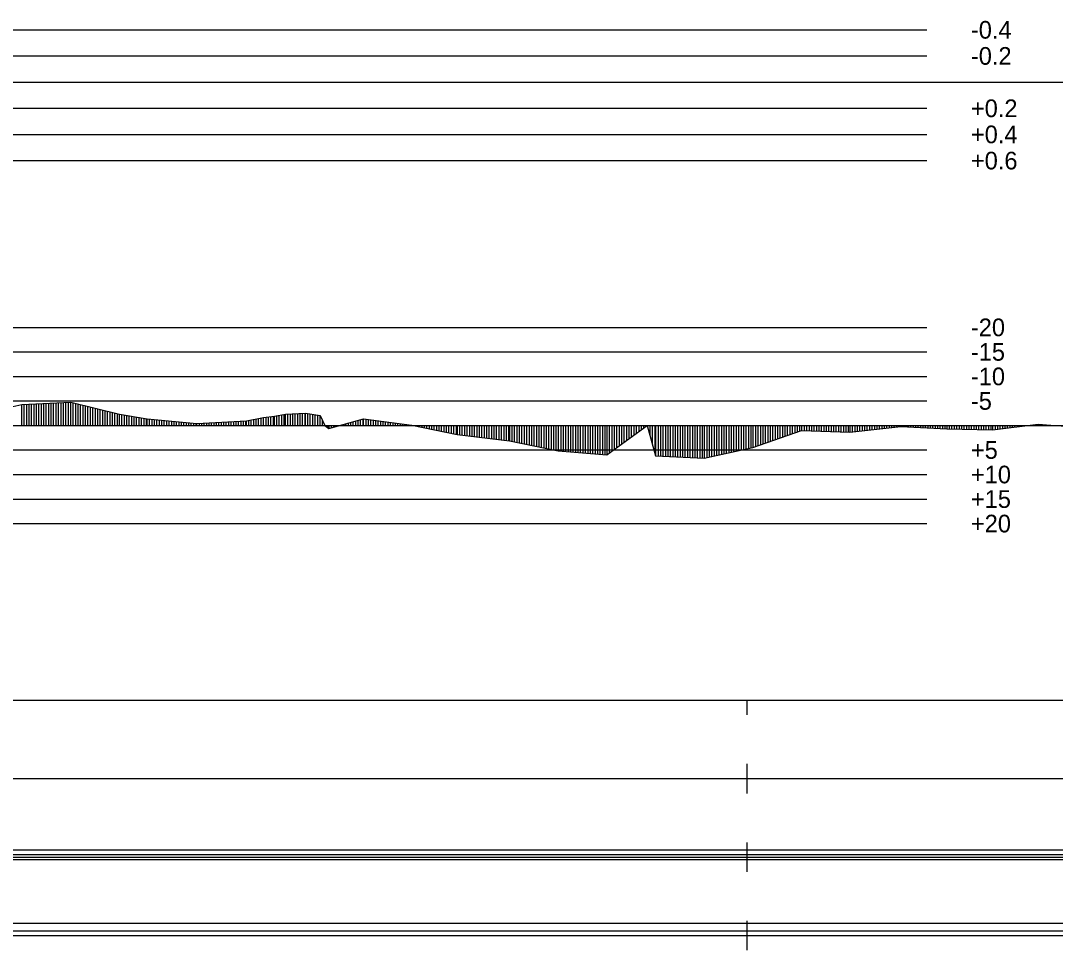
# Model space of a CAD drawing. Extents: x 2 to 10148, y 0 to 380.
# Drawn here: x 8825.6 to 8931.1, y 188.5 to 283.3 of the extents above; entities that cross this region are included whole.
import ezdxf

# ---------------------------------------------------------------- set-up
doc = ezdxf.new("R2010")
doc.units = 0
for name, color, linetype in [('POSUN_CARA', 7, 'Continuous'), ('POSUN_RASTR', 7, 'Continuous'), ('POSUN_TEXT', 7, 'Continuous'), ('RYCHL_A', 7, 'Continuous'), ('RYCHL_B', 7, 'Continuous'), ('RYCHL_C', 7, 'Continuous'), ('RYCHL_RASTR', 7, 'Continuous'), ('ZRYCHL_CARA', 7, 'Continuous'), ('ZRYCHL_RASTR', 7, 'Continuous'), ('ZRYCHL_TEXT', 7, 'Continuous')]:
    doc.layers.add(name, color=color, linetype=linetype)

msp = doc.modelspace()

# ---------------------------------------------------------------- linework, layer by layer
at = {"layer": 'POSUN_CARA'}
for p, q in [((8823.29, 243.6), (8825.76, 244.13)), ((8825.76, 244.13), (8830.76, 244.36)), ((8825.76, 242), (8825.76, 244.13)), ((8826.01, 242), (8826.01, 244.14)), ((8826.26, 242), (8826.26, 244.15)), ((8826.51, 242), (8826.51, 244.17)), ((8826.76, 242), (8826.76, 244.18)), ((8827.01, 242), (8827.01, 244.19)), ((8827.26, 242), (8827.26, 244.2)), ((8827.51, 242), (8827.51, 244.21)), ((8827.76, 242), (8827.76, 244.22)), ((8828.01, 242), (8828.01, 244.23)), ((8828.26, 242), (8828.26, 244.24)), ((8828.51, 242), (8828.51, 244.26)), ((8828.76, 242), (8828.76, 244.27)), ((8829.01, 242), (8829.01, 244.28)), ((8829.26, 242), (8829.26, 244.29)), ((8829.51, 242), (8829.51, 244.3)), ((8829.76, 242), (8829.76, 244.31)), ((8830.01, 242), (8830.01, 244.32)), ((8830.26, 242), (8830.26, 244.33)), ((8830.51, 242), (8830.51, 244.35)), ((8830.76, 244.36), (8835.72, 243.15)), ((8830.76, 242), (8830.76, 244.36)), ((8831.01, 242), (8831.01, 244.3)), ((8831.26, 242), (8831.26, 244.24)), ((8831.51, 242), (8831.51, 244.18)), ((8831.76, 242), (8831.76, 244.11)), ((8832.01, 242), (8832.01, 244.05)), ((8832.26, 242), (8832.26, 243.99)), ((8832.51, 242), (8832.51, 243.93)), ((8832.76, 242), (8832.76, 243.87)), ((8833.01, 242), (8833.01, 243.81)), ((8833.26, 242), (8833.26, 243.75)), ((8833.51, 242), (8833.51, 243.69)), ((8833.76, 242), (8833.76, 243.63)), ((8834.01, 242), (8834.01, 243.57)), ((8834.26, 242), (8834.26, 243.51)), ((8834.51, 242), (8834.51, 243.45)), ((8834.76, 242), (8834.76, 243.39)), ((8835.01, 242), (8835.01, 243.33)), ((8835.26, 242), (8835.26, 243.27)), ((8835.51, 242), (8835.51, 243.21)), ((8835.72, 243.15), (8838.54, 242.69)), ((8835.72, 242), (8835.72, 243.15)), ((8835.97, 242), (8835.97, 243.11)), ((8836.22, 242), (8836.22, 243.07)), ((8836.47, 242), (8836.47, 243.03)), ((8836.72, 242), (8836.72, 242.99)), ((8836.97, 242), (8836.97, 242.95)), ((8837.22, 242), (8837.22, 242.91)), ((8837.47, 242), (8837.47, 242.87)), ((8837.72, 242), (8837.72, 242.83)), ((8837.97, 242), (8837.97, 242.79)), ((8838.22, 242), (8838.22, 242.75)), ((8838.47, 242), (8838.47, 242.71)), ((8838.54, 242.69), (8843.61, 242.19)), ((8838.54, 242), (8838.54, 242.69)), ((8838.79, 242), (8838.79, 242.67)), ((8839.04, 242), (8839.04, 242.64)), ((8839.29, 242), (8839.29, 242.62)), ((8839.54, 242), (8839.54, 242.59)), ((8839.79, 242), (8839.79, 242.57)), ((8848.65, 242.46), (8850.41, 242.81)), ((8849.15, 242), (8849.15, 242.56)), ((8849.4, 242), (8849.4, 242.61)), ((8849.65, 242), (8849.65, 242.66)), ((8849.9, 242), (8849.9, 242.71)), ((8850.15, 242), (8850.15, 242.76)), ((8850.4, 242), (8850.4, 242.81)), ((8850.41, 242.81), (8851.51, 242.96)), ((8850.41, 242), (8850.41, 242.81)), ((8850.66, 242), (8850.66, 242.85)), ((8850.91, 242), (8850.91, 242.88)), ((8851.16, 242), (8851.16, 242.91)), ((8851.41, 242), (8851.41, 242.95)), ((8851.51, 242.96), (8852.64, 243.14)), ((8851.51, 242), (8851.51, 242.96)), ((8851.76, 242), (8851.76, 243)), ((8852.01, 242), (8852.01, 243.04)), ((8852.26, 242), (8852.26, 243.08)), ((8852.51, 242), (8852.51, 243.12)), ((8852.64, 243.14), (8854.67, 243.25)), ((8852.64, 242), (8852.64, 243.14)), ((8852.89, 242), (8852.89, 243.16)), ((8853.14, 242), (8853.14, 243.17)), ((8853.39, 242), (8853.39, 243.18)), ((8853.64, 242), (8853.64, 243.2)), ((8853.89, 242), (8853.89, 243.21)), ((8854.14, 242), (8854.14, 243.22)), ((8854.39, 242), (8854.39, 243.24)), ((8854.64, 242), (8854.64, 243.25)), ((8854.67, 243.25), (8856.17, 243.01)), ((8854.67, 242), (8854.67, 243.25)), ((8854.92, 242), (8854.92, 243.21)), ((8855.17, 242), (8855.17, 243.17)), ((8855.42, 242), (8855.42, 243.13)), ((8855.67, 242), (8855.67, 243.09)), ((8855.92, 242), (8855.92, 243.05)), ((8856.17, 243.01), (8856.66, 242)), ((8856.17, 242), (8856.17, 243.01)), ((8857.05, 241.68), (8860.6, 242.67)), ((8860.3, 242), (8860.3, 242.59)), ((8860.55, 242), (8860.55, 242.66)), ((8860.6, 242.67), (8865.52, 242.02)), ((8860.6, 242), (8860.6, 242.67)), ((8860.85, 242), (8860.85, 242.64)), ((8861.1, 242), (8861.1, 242.6)), ((8861.35, 242), (8861.35, 242.57)), ((8840.04, 242), (8840.04, 242.54)), ((8840.29, 242), (8840.29, 242.52)), ((8840.54, 242), (8840.54, 242.49)), ((8840.79, 242), (8840.79, 242.47)), ((8841.04, 242), (8841.04, 242.44)), ((8841.29, 242), (8841.29, 242.42)), ((8841.54, 242), (8841.54, 242.39)), ((8841.79, 242), (8841.79, 242.37)), ((8842.04, 242), (8842.04, 242.34)), ((8842.29, 242), (8842.29, 242.32)), ((8842.54, 242), (8842.54, 242.29)), ((8842.79, 242), (8842.79, 242.27)), ((8843.04, 242), (8843.04, 242.24)), ((8843.29, 242), (8843.29, 242.22)), ((8843.54, 242), (8843.54, 242.19)), ((8843.61, 242.19), (8848.65, 242.46)), ((8843.61, 242), (8843.61, 242.19)), ((8843.86, 242), (8843.86, 242.2)), ((8844.11, 242), (8844.11, 242.21)), ((8844.36, 242), (8844.36, 242.23)), ((8844.61, 242), (8844.61, 242.24)), ((8844.86, 242), (8844.86, 242.25)), ((8845.11, 242), (8845.11, 242.27)), ((8845.36, 242), (8845.36, 242.28)), ((8845.61, 242), (8845.61, 242.29)), ((8845.86, 242), (8845.86, 242.31)), ((8846.11, 242), (8846.11, 242.32)), ((8846.36, 242), (8846.36, 242.34)), ((8846.61, 242), (8846.61, 242.35)), ((8846.86, 242), (8846.86, 242.36)), ((8847.11, 242), (8847.11, 242.38)), ((8847.36, 242), (8847.36, 242.39)), ((8847.61, 242), (8847.61, 242.4)), ((8847.86, 242), (8847.86, 242.42)), ((8848.11, 242), (8848.11, 242.43)), ((8848.36, 242), (8848.36, 242.44)), ((8848.61, 242), (8848.61, 242.46)), ((8848.65, 242), (8848.65, 242.46)), ((8848.9, 242), (8848.9, 242.51)), ((8856.42, 242), (8856.42, 242.5)), ((8856.66, 242), (8857.05, 241.68)), ((8856.66, 242), (8856.66, 242)), ((8856.91, 242), (8856.91, 241.8)), ((8857.05, 242), (8857.05, 241.68)), ((8857.3, 242), (8857.3, 241.75)), ((8857.55, 242), (8857.55, 241.82)), ((8857.8, 242), (8857.8, 241.89)), ((8858.05, 242), (8858.05, 241.96)), ((8858.3, 242), (8858.3, 242.03)), ((8858.55, 242), (8858.55, 242.1)), ((8858.8, 242), (8858.8, 242.17)), ((8859.05, 242), (8859.05, 242.24)), ((8859.3, 242), (8859.3, 242.31)), ((8859.55, 242), (8859.55, 242.38)), ((8859.8, 242), (8859.8, 242.45)), ((8860.05, 242), (8860.05, 242.52)), ((8861.6, 242), (8861.6, 242.54)), ((8861.85, 242), (8861.85, 242.51)), ((8862.1, 242), (8862.1, 242.47)), ((8862.35, 242), (8862.35, 242.44)), ((8862.6, 242), (8862.6, 242.41)), ((8862.85, 242), (8862.85, 242.37)), ((8863.1, 242), (8863.1, 242.34)), ((8863.35, 242), (8863.35, 242.31)), ((8863.6, 242), (8863.6, 242.27)), ((8863.85, 242), (8863.85, 242.24)), ((8864.1, 242), (8864.1, 242.21)), ((8864.35, 242), (8864.35, 242.18)), ((8864.6, 242), (8864.6, 242.14)), ((8864.85, 242), (8864.85, 242.11)), ((8865.1, 242), (8865.1, 242.08)), ((8865.35, 242), (8865.35, 242.04)), ((8865.52, 242.02), (8870.13, 241.09)), ((8865.52, 242), (8865.52, 242.02)), ((8865.77, 242), (8865.77, 241.97)), ((8866.02, 242), (8866.02, 241.92)), ((8866.27, 242), (8866.27, 241.87)), ((8866.52, 242), (8866.52, 241.82)), ((8866.77, 242), (8866.77, 241.77)), ((8867.02, 242), (8867.02, 241.72)), ((8867.27, 242), (8867.27, 241.67)), ((8867.52, 242), (8867.52, 241.61)), ((8867.77, 242), (8867.77, 241.56)), ((8868.02, 242), (8868.02, 241.51)), ((8868.27, 242), (8868.27, 241.46)), ((8868.52, 242), (8868.52, 241.41)), ((8868.77, 242), (8868.77, 241.36)), ((8869.02, 242), (8869.02, 241.31)), ((8869.27, 242), (8869.27, 241.26)), ((8869.52, 242), (8869.52, 241.21)), ((8869.77, 242), (8869.77, 241.16)), ((8870.02, 242), (8870.02, 241.11)), ((8870.13, 242), (8870.13, 241.09)), ((8870.38, 242), (8870.38, 241.06)), ((8870.63, 242), (8870.63, 241.02)), ((8870.88, 242), (8870.88, 240.99)), ((8871.13, 242), (8871.13, 240.96)), ((8871.38, 242), (8871.38, 240.93)), ((8871.63, 242), (8871.63, 240.9)), ((8871.88, 242), (8871.88, 240.87)), ((8872.13, 242), (8872.13, 240.84)), ((8872.38, 242), (8872.38, 240.81)), ((8872.63, 242), (8872.63, 240.78)), ((8872.88, 242), (8872.88, 240.75)), ((8873.13, 242), (8873.13, 240.72)), ((8873.38, 242), (8873.38, 240.69)), ((8873.63, 242), (8873.63, 240.65)), ((8873.88, 242), (8873.88, 240.62)), ((8874.13, 242), (8874.13, 240.59)), ((8874.38, 242), (8874.38, 240.56)), ((8874.63, 242), (8874.63, 240.53)), ((8874.88, 242), (8874.88, 240.5)), ((8875.13, 242), (8875.13, 240.47)), ((8875.38, 242), (8875.38, 240.44)), ((8875.46, 242), (8875.46, 240.43)), ((8875.71, 242), (8875.71, 240.38)), ((8875.96, 242), (8875.96, 240.33)), ((8876.21, 242), (8876.21, 240.27)), ((8876.46, 242), (8876.46, 240.22)), ((8876.71, 242), (8876.71, 240.17)), ((8876.96, 242), (8876.96, 240.12)), ((8877.21, 242), (8877.21, 240.07)), ((8877.46, 242), (8877.46, 240.02)), ((8877.71, 242), (8877.71, 239.97)), ((8877.96, 242), (8877.96, 239.92)), ((8878.21, 242), (8878.21, 239.86)), ((8878.46, 242), (8878.46, 239.81)), ((8878.71, 242), (8878.71, 239.76)), ((8878.96, 242), (8878.96, 239.71)), ((8879.21, 242), (8879.21, 239.66)), ((8879.46, 242), (8879.46, 239.61)), ((8879.71, 242), (8879.71, 239.56)), ((8879.96, 242), (8879.96, 239.51)), ((8880.21, 242), (8880.21, 239.45)), ((8880.44, 242), (8880.44, 239.41)), ((8880.69, 242), (8880.69, 239.39)), ((8880.94, 242), (8880.94, 239.37)), ((8881.19, 242), (8881.19, 239.34)), ((8881.44, 242), (8881.44, 239.32)), ((8881.69, 242), (8881.69, 239.3)), ((8881.94, 242), (8881.94, 239.28)), ((8882.19, 242), (8882.19, 239.26)), ((8882.44, 242), (8882.44, 239.24)), ((8882.69, 242), (8882.69, 239.22)), ((8882.94, 242), (8882.94, 239.2)), ((8883.19, 242), (8883.19, 239.18)), ((8883.44, 242), (8883.44, 239.16)), ((8883.69, 242), (8883.69, 239.14)), ((8883.94, 242), (8883.94, 239.12)), ((8884.19, 242), (8884.19, 239.09)), ((8884.44, 242), (8884.44, 239.07)), ((8884.69, 242), (8884.69, 239.05)), ((8884.94, 242), (8884.94, 239.03)), ((8885.19, 242), (8885.19, 239.01)), ((8885.39, 238.99), (8889.52, 242)), ((8885.39, 242), (8885.39, 238.99)), ((8885.64, 242), (8885.64, 239.18)), ((8885.89, 242), (8885.89, 239.36)), ((8886.14, 242), (8886.14, 239.54)), ((8886.39, 242), (8886.39, 239.72)), ((8886.64, 242), (8886.64, 239.91)), ((8886.89, 242), (8886.89, 240.09)), ((8887.14, 242), (8887.14, 240.27)), ((8887.39, 242), (8887.39, 240.45)), ((8887.64, 242), (8887.64, 240.63)), ((8887.89, 242), (8887.89, 240.82)), ((8888.14, 242), (8888.14, 241)), ((8888.39, 242), (8888.39, 241.18)), ((8888.64, 242), (8888.64, 241.36)), ((8888.89, 242), (8888.89, 241.55)), ((8889.14, 242), (8889.14, 241.73)), ((8889.39, 242), (8889.39, 241.91)), ((8889.52, 242), (8890.36, 238.91)), ((8889.52, 242), (8889.52, 242)), ((8889.77, 242), (8889.77, 241.09)), ((8890.02, 242), (8890.02, 240.17)), ((8890.27, 242), (8890.27, 239.26)), ((8890.36, 242), (8890.36, 238.91)), ((8890.61, 242), (8890.61, 238.9)), ((8890.86, 242), (8890.86, 238.89)), ((8891.11, 242), (8891.11, 238.88)), ((8891.36, 242), (8891.36, 238.87)), ((8891.61, 242), (8891.61, 238.85)), ((8891.86, 242), (8891.86, 238.84)), ((8892.11, 242), (8892.11, 238.83)), ((8892.36, 242), (8892.36, 238.82)), ((8892.61, 242), (8892.61, 238.81)), ((8892.86, 242), (8892.86, 238.8)), ((8893.11, 242), (8893.11, 238.78)), ((8893.36, 242), (8893.36, 238.77)), ((8893.61, 242), (8893.61, 238.76)), ((8893.86, 242), (8893.86, 238.75)), ((8894.11, 242), (8894.11, 238.74)), ((8894.36, 242), (8894.36, 238.72)), ((8894.61, 242), (8894.61, 238.71)), ((8894.86, 242), (8894.86, 238.7)), ((8895.11, 242), (8895.11, 238.69)), ((8895.32, 242), (8895.32, 238.68)), ((8895.57, 242), (8895.57, 238.73)), ((8895.82, 242), (8895.82, 238.79)), ((8896.07, 242), (8896.07, 238.84)), ((8896.32, 242), (8896.32, 238.89)), ((8896.57, 242), (8896.57, 238.95)), ((8896.82, 242), (8896.82, 239)), ((8897.07, 242), (8897.07, 239.05)), ((8897.32, 242), (8897.32, 239.11)), ((8897.57, 242), (8897.57, 239.16)), ((8897.82, 242), (8897.82, 239.21)), ((8898.07, 242), (8898.07, 239.27)), ((8898.32, 242), (8898.32, 239.32)), ((8898.57, 242), (8898.57, 239.37)), ((8898.82, 242), (8898.82, 239.43)), ((8899.07, 242), (8899.07, 239.48)), ((8899.32, 242), (8899.32, 239.53)), ((8899.57, 242), (8899.57, 239.59)), ((8899.82, 242), (8899.82, 239.64)), ((8900.07, 242), (8900.07, 239.69)), ((8900.29, 242), (8900.29, 239.74)), ((8900.54, 242), (8900.54, 239.83)), ((8900.79, 242), (8900.79, 239.91)), ((8901.04, 242), (8901.04, 240)), ((8901.29, 242), (8901.29, 240.09)), ((8901.54, 242), (8901.54, 240.17)), ((8901.79, 242), (8901.79, 240.26)), ((8902.04, 242), (8902.04, 240.35)), ((8902.29, 242), (8902.29, 240.44)), ((8902.54, 242), (8902.54, 240.52)), ((8902.79, 242), (8902.79, 240.61)), ((8903.04, 242), (8903.04, 240.7)), ((8903.29, 242), (8903.29, 240.78)), ((8903.54, 242), (8903.54, 240.87)), ((8903.79, 242), (8903.79, 240.96)), ((8904.04, 242), (8904.04, 241.05)), ((8904.29, 242), (8904.29, 241.13)), ((8904.54, 242), (8904.54, 241.22)), ((8904.79, 242), (8904.79, 241.31)), ((8905.04, 242), (8905.04, 241.39)), ((8905.25, 242), (8905.25, 241.47)), ((8905.5, 242), (8905.5, 241.46)), ((8905.75, 242), (8905.75, 241.45)), ((8906, 242), (8906, 241.45)), ((8906.25, 242), (8906.25, 241.44)), ((8906.5, 242), (8906.5, 241.43)), ((8906.75, 242), (8906.75, 241.42)), ((8907, 242), (8907, 241.42)), ((8907.25, 242), (8907.25, 241.41)), ((8907.5, 242), (8907.5, 241.4)), ((8907.75, 242), (8907.75, 241.39)), ((8908, 242), (8908, 241.38)), ((8908.25, 242), (8908.25, 241.38)), ((8908.5, 242), (8908.5, 241.37)), ((8908.75, 242), (8908.75, 241.36)), ((8909, 242), (8909, 241.35)), ((8909.25, 242), (8909.25, 241.35)), ((8909.5, 242), (8909.5, 241.34)), ((8909.75, 242), (8909.75, 241.33)), ((8910, 242), (8910, 241.32)), ((8910.16, 242), (8910.16, 241.32)), ((8910.16, 241.32), (8915.35, 241.91)), ((8910.41, 242), (8910.41, 241.35)), ((8910.66, 242), (8910.66, 241.38)), ((8910.91, 242), (8910.91, 241.4)), ((8911.16, 242), (8911.16, 241.43)), ((8911.41, 242), (8911.41, 241.46)), ((8911.66, 242), (8911.66, 241.49)), ((8911.91, 242), (8911.91, 241.52)), ((8912.16, 242), (8912.16, 241.55)), ((8912.41, 242), (8912.41, 241.58)), ((8912.66, 242), (8912.66, 241.6)), ((8912.91, 242), (8912.91, 241.63)), ((8913.16, 242), (8913.16, 241.66)), ((8913.41, 242), (8913.41, 241.69)), ((8913.66, 242), (8913.66, 241.72)), ((8913.91, 242), (8913.91, 241.75)), ((8914.16, 242), (8914.16, 241.78)), ((8914.41, 242), (8914.41, 241.8)), ((8914.66, 242), (8914.66, 241.83)), ((8914.91, 242), (8914.91, 241.86)), ((8915.16, 242), (8915.16, 241.89)), ((8915.35, 242), (8915.35, 241.91)), ((8915.35, 241.91), (8920.04, 241.65)), ((8915.6, 242), (8915.6, 241.9)), ((8915.85, 242), (8915.85, 241.88)), ((8916.1, 242), (8916.1, 241.87)), ((8916.35, 242), (8916.35, 241.86)), ((8916.6, 242), (8916.6, 241.84)), ((8916.85, 242), (8916.85, 241.83)), ((8917.1, 242), (8917.1, 241.81)), ((8917.35, 242), (8917.35, 241.8)), ((8917.6, 242), (8917.6, 241.78)), ((8917.85, 242), (8917.85, 241.77)), ((8918.1, 242), (8918.1, 241.76)), ((8918.35, 242), (8918.35, 241.74)), ((8918.6, 242), (8918.6, 241.73)), ((8918.85, 242), (8918.85, 241.71)), ((8919.1, 242), (8919.1, 241.7)), ((8919.35, 242), (8919.35, 241.69)), ((8919.6, 242), (8919.6, 241.67)), ((8919.85, 242), (8919.85, 241.66)), ((8920.04, 242), (8920.04, 241.65)), ((8920.04, 241.65), (8924.71, 241.54)), ((8920.29, 242), (8920.29, 241.64)), ((8920.54, 242), (8920.54, 241.64)), ((8920.79, 242), (8920.79, 241.63)), ((8921.04, 242), (8921.04, 241.62)), ((8921.29, 242), (8921.29, 241.62)), ((8921.54, 242), (8921.54, 241.61)), ((8921.79, 242), (8921.79, 241.61)), ((8922.04, 242), (8922.04, 241.6)), ((8922.29, 242), (8922.29, 241.6)), ((8922.54, 242), (8922.54, 241.59)), ((8922.79, 242), (8922.79, 241.58)), ((8923.04, 242), (8923.04, 241.58)), ((8923.29, 242), (8923.29, 241.57)), ((8923.54, 242), (8923.54, 241.57)), ((8923.79, 242), (8923.79, 241.56)), ((8924.04, 242), (8924.04, 241.56)), ((8924.29, 242), (8924.29, 241.55)), ((8924.54, 242), (8924.54, 241.54)), ((8924.71, 241.54), (8929.35, 242.12)), ((8924.71, 242), (8924.71, 241.54)), ((8924.96, 242), (8924.96, 241.57)), ((8925.21, 242), (8925.21, 241.6)), ((8925.46, 242), (8925.46, 241.63)), ((8925.71, 242), (8925.71, 241.66)), ((8925.96, 242), (8925.96, 241.7)), ((8926.21, 242), (8926.21, 241.73)), ((8926.46, 242), (8926.46, 241.76)), ((8926.71, 242), (8926.71, 241.79)), ((8926.96, 242), (8926.96, 241.82)), ((8927.21, 242), (8927.21, 241.85)), ((8927.46, 242), (8927.46, 241.88)), ((8927.71, 242), (8927.71, 241.91)), ((8927.96, 242), (8927.96, 241.94)), ((8928.21, 242), (8928.21, 241.98)), ((8928.46, 242), (8928.46, 242.01)), ((8928.71, 242), (8928.71, 242.04)), ((8928.96, 242), (8928.96, 242.07)), ((8929.21, 242), (8929.21, 242.1)), ((8929.35, 242.12), (8931.08, 242)), ((8929.35, 242), (8929.35, 242.12)), ((8929.6, 242), (8929.6, 242.1)), ((8929.85, 242), (8929.85, 242.08)), ((8930.1, 242), (8930.1, 242.07)), ((8930.35, 242), (8930.35, 242.05)), ((8930.6, 242), (8930.6, 242.03)), ((8930.85, 242), (8930.85, 242.01)), ((8931.08, 242), (8935.94, 241.69)), ((8931.08, 242), (8931.08, 242)), ((8870.13, 241.09), (8875.46, 240.43)), ((8900.29, 239.74), (8905.25, 241.47)), ((8905.25, 241.47), (8910.16, 241.32)), ((8875.46, 240.43), (8880.44, 239.41)), ((8880.44, 239.41), (8885.39, 238.99)), ((8895.32, 238.68), (8900.29, 239.74)), ((8890.36, 238.91), (8895.32, 238.68))]:
    msp.add_line(p, q, dxfattribs=at)
at = {"layer": 'POSUN_RASTR'}
for p, q in [((8722, 252), (8918, 252)), ((8722, 249.5), (8918, 249.5)), ((8722, 247), (8918, 247)), ((8722, 244.5), (8918, 244.5)), ((8072.18, 242), (9138.15, 242)), ((8722, 239.5), (8918, 239.5)), ((8722, 237), (8918, 237)), ((8722, 234.5), (8918, 234.5)), ((8722, 232), (8918, 232))]:
    msp.add_line(p, q, dxfattribs=at)
at = {"layer": 'RYCHL_A'}
msp.add_line((8684.98, 190.5), (9008.98, 190.5), dxfattribs=at)
at = {"layer": 'RYCHL_B'}
msp.add_line((8684.23, 191.25), (9009.73, 191.25), dxfattribs=at)
at = {"layer": 'RYCHL_C'}
msp.add_line((8683.48, 198.75), (9010.48, 198.75), dxfattribs=at)
at = {"layer": 'RYCHL_RASTR'}
for p, q in [((8072.18, 214), (9140.35, 214)), ((8899.68, 212.5), (8899.68, 214)), ((8899.68, 204.5), (8899.68, 207.5)), ((8072.18, 206), (9140.39, 206)), ((8899.68, 196.5), (8899.68, 199.5)), ((8072.18, 198.25), (9140.39, 198.25)), ((8072.18, 198), (9140.39, 198)), ((8072.18, 197.75), (9140.39, 197.75)), ((8899.68, 188.5), (8899.68, 191.5)), ((8072.18, 190), (9140.39, 190))]:
    msp.add_line(p, q, dxfattribs=at)
at = {"layer": 'ZRYCHL_CARA'}
msp.add_line((8072.18, 277), (9138.15, 277), dxfattribs=at)
at = {"layer": 'ZRYCHL_RASTR'}
for p, q in [((8722, 282.33), (8918, 282.33)), ((8722, 279.67), (8918, 279.67)), ((8722, 274.33), (8918, 274.33)), ((8722, 271.67), (8918, 271.67)), ((8722, 269), (8918, 269))]:
    msp.add_line(p, q, dxfattribs=at)

# ---------------------------------------------------------------- texts
at = {"layer": 'POSUN_TEXT'}
for s, p in [('-20', (8922.5, 251.1)), ('-15', (8922.5, 248.6)), ('-10', (8922.5, 246.1)), ('-5', (8922.5, 243.6)), ('+5', (8922.5, 238.6)), ('+10', (8922.5, 236.1)), ('+15', (8922.5, 233.6)), ('+20', (8922.5, 231.1))]:
    msp.add_text(s, height=1.8, dxfattribs=at).set_placement(p)
at = {"layer": 'ZRYCHL_TEXT'}
for s, p in [('-0.4', (8922.5, 281.43)), ('-0.2', (8922.5, 278.77)), ('+0.2', (8922.5, 273.43)), ('+0.4', (8922.5, 270.77)), ('+0.6', (8922.5, 268.1))]:
    msp.add_text(s, height=1.8, dxfattribs=at).set_placement(p)

doc.saveas('drawing.dxf')
